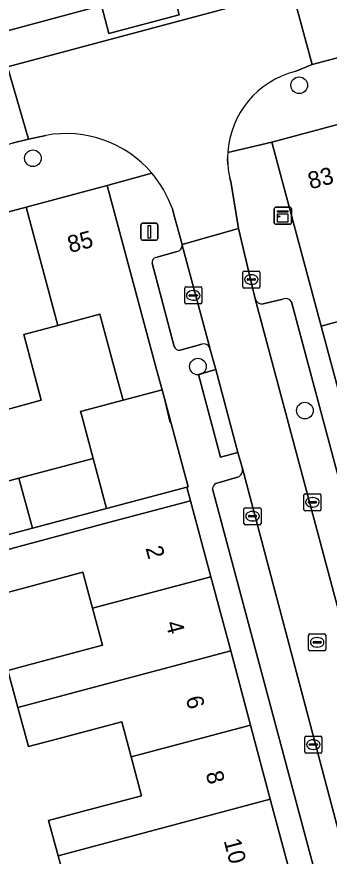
# Model space of a CAD drawing. Extents: x 162542 to 163147, y 380779 to 381521.
# Drawn here: x 162852.12 to 162870.48, y 381034.74 to 381084.07 of the extents above; entities that cross this region are included whole.
import ezdxf

# ---------------------------------------------------------------- set-up
doc = ezdxf.new("R2010")
doc.units = 0
for name, color, linetype in [('IMGEO_Boom', 7, 'Continuous'), ('IMGEO_Erf', 7, 'Continuous'), ('IMGEO_Kast', 7, 'Continuous'), ('IMGEO_Kolk', 7, 'Continuous'), ('IMGEO_Lichtmast', 7, 'Continuous'), ('IMGEO_Muur', 7, 'Continuous'), ('IMGEO_Pand', 7, 'Continuous'), ('IMGEO_Pand_nummerreeks', 7, 'Continuous'), ('IMGEO_Parkeervlak_open', 7, 'Continuous'), ('IMGEO_Rijbaan_lokaal_open', 7, 'Continuous'), ('IMGEO_Rioolput', 7, 'Continuous'), ('IMGEO_Voetpad_open', 7, 'Continuous')]:
    doc.layers.add(name, color=color, linetype=linetype)

msp = doc.modelspace()

# ---------------------------------------------------------------- linework, layer by layer
at = {"layer": 'IMGEO_Boom'}
for centre in [(162868.714, 381080.048), (162853.074, 381075.759), (162862.766, 381063.515), (162869.048, 381060.925)]:
    msp.add_circle(centre, 0.489, dxfattribs=at)
at = {"layer": 'IMGEO_Erf'}
for points in [[(162847.896, 381055.808), (162852.252, 381056.964), (162856.603, 381058.12), (162855.939, 381060.623), (162855.874, 381060.867), (162858.366, 381061.535), (162858.045, 381062.733), (162857.01, 381066.597), (162854.525, 381065.93), (162852.529, 381065.395), (162853.564, 381061.531), (162851.206, 381060.899)], [(162871.597, 381066.323), (162870, 381065.898), (162871.058, 381061.946)], [(162855.192, 381032.388), (162854.547, 381034.765), (162853.986, 381036.83), (162855.674, 381037.28), (162859.453, 381038.288), (162858.842, 381040.577), (162858.291, 381042.641), (162854.541, 381041.641), (162852.805, 381041.178), (162852.183, 381043.471), (162851.589, 381045.66), (162853.344, 381046.128), (162857.151, 381047.144), (162856.573, 381049.308), (162856.009, 381051.423), (162852.087, 381050.376), (162850.428, 381049.933), (162849.79, 381052.284), (162843.91, 381050.614), (162845.037, 381046.24), (162846.163, 381041.869), (162846.913, 381038.954), (162847.287, 381037.503), (162848.413, 381033.132)]]:
    msp.add_lwpolyline(points, dxfattribs=at)
at = {"layer": 'IMGEO_Kast'}
for p, q in [((162867.252, 381071.953), (162867.252, 381072.794)), ((162867.252, 381072.794), (162867.252, 381071.953)), ((162867.327, 381072.878), (162868.168, 381072.878)), ((162868.168, 381072.878), (162867.327, 381072.878)), ((162868.252, 381072.803), (162868.252, 381071.962)), ((162868.252, 381071.962), (162868.252, 381072.803)), ((162868.177, 381071.878), (162867.336, 381071.878)), ((162867.336, 381071.878), (162868.177, 381071.878))]:
    msp.add_line(p, q, dxfattribs=at)
for points in [[(162867.447, 381072.668), (162868.047, 381072.668), (162868.047, 381072.583), (162867.447, 381072.583), (162867.447, 381072.668)], [(162867.447, 381072.493), (162868.047, 381072.493), (162868.047, 381072.004), (162867.447, 381072.004), (162867.447, 381072.493)]]:
    msp.add_lwpolyline(points, dxfattribs=at)
msp.add_circle((162867.531, 381072.342), 0.0377, dxfattribs=at)
for centre, start, end in [((162867.33, 381072.8), 92.4484, 184.2845), ((162867.33, 381072.8), 92.4484, 184.2845), ((162868.174, 381072.8), 2.4484, 94.2845), ((162868.174, 381072.8), 2.4484, 94.2845), ((162867.33, 381071.956), 182.4484, 274.2845), ((162867.33, 381071.956), 182.4484, 274.2845), ((162868.174, 381071.956), 272.4484, 4.2845), ((162868.174, 381071.956), 272.4484, 4.2845)]:
    msp.add_arc(centre, 0.0779, start, end, dxfattribs=at)
at = {"layer": 'IMGEO_Kolk'}
for p, q in [((162865.402, 381068.203), (162865.402, 381069.055)), ((162865.477, 381069.129), (162866.329, 381069.129)), ((162865.704, 381068.672), (162866.102, 381068.672)), ((162865.89, 381068.909), (162865.915, 381068.909)), ((162866.403, 381069.055), (162866.403, 381068.203)), ((162862.062, 381068.197), (162862.914, 381068.197)), ((162865.661, 381068.623), (162865.661, 381068.635)), ((162866.099, 381068.586), (162865.701, 381068.586)), ((162865.913, 381068.349), (162865.888, 381068.349)), ((162866.145, 381068.635), (162866.145, 381068.623)), ((162861.987, 381067.271), (162861.987, 381068.123)), ((162862.246, 381067.691), (162862.246, 381067.703)), ((162862.684, 381067.654), (162862.286, 381067.654)), ((162862.289, 381067.74), (162862.687, 381067.74)), ((162862.475, 381067.977), (162862.5, 381067.977)), ((162862.73, 381067.703), (162862.73, 381067.691)), ((162862.988, 381068.123), (162862.988, 381067.271)), ((162866.329, 381068.129), (162865.477, 381068.129)), ((162862.914, 381067.197), (162862.062, 381067.197)), ((162862.498, 381067.417), (162862.473, 381067.417)), ((162868.988, 381055.112), (162868.988, 381055.964)), ((162869.063, 381056.038), (162869.915, 381056.038)), ((162869.476, 381055.818), (162869.501, 381055.818)), ((162869.989, 381055.964), (162869.989, 381055.112)), ((162869.247, 381055.532), (162869.247, 381055.544)), ((162869.685, 381055.495), (162869.287, 381055.495)), ((162869.29, 381055.581), (162869.688, 381055.581)), ((162869.731, 381055.544), (162869.731, 381055.532)), ((162865.47, 381054.293), (162865.47, 381055.145)), ((162865.545, 381055.219), (162866.397, 381055.219)), ((162865.958, 381054.999), (162865.983, 381054.999)), ((162866.471, 381055.145), (162866.471, 381054.293)), ((162869.915, 381055.038), (162869.063, 381055.038)), ((162869.499, 381055.258), (162869.474, 381055.258)), ((162865.729, 381054.713), (162865.729, 381054.725)), ((162866.167, 381054.676), (162865.769, 381054.676)), ((162865.772, 381054.762), (162866.17, 381054.762)), ((162865.981, 381054.439), (162865.956, 381054.439)), ((162866.213, 381054.725), (162866.213, 381054.713)), ((162866.397, 381054.219), (162865.545, 381054.219)), ((162869.044, 381040.87), (162869.044, 381041.722)), ((162869.119, 381041.796), (162869.971, 381041.796)), ((162869.532, 381041.576), (162869.557, 381041.576)), ((162870.045, 381041.722), (162870.045, 381040.87)), ((162869.303, 381041.29), (162869.303, 381041.302)), ((162869.741, 381041.253), (162869.343, 381041.253)), ((162869.346, 381041.339), (162869.744, 381041.339)), ((162869.555, 381041.016), (162869.53, 381041.016)), ((162869.787, 381041.302), (162869.787, 381041.29)), ((162869.971, 381040.796), (162869.119, 381040.796))]:
    msp.add_line(p, q, dxfattribs=at)
for points in [[(162865.402, 381068.203), (162865.402, 381069.055)], [(162865.477, 381069.129), (162866.329, 381069.129)], [(162866.403, 381069.055), (162866.403, 381068.203)], [(162862.062, 381068.197), (162862.914, 381068.197)], [(162861.987, 381067.271), (162861.987, 381068.123)], [(162862.988, 381068.123), (162862.988, 381067.271)], [(162866.329, 381068.129), (162865.477, 381068.129)], [(162862.914, 381067.197), (162862.062, 381067.197)], [(162868.988, 381055.112), (162868.988, 381055.964)], [(162869.063, 381056.038), (162869.915, 381056.038)], [(162869.989, 381055.964), (162869.989, 381055.112)], [(162865.47, 381054.293), (162865.47, 381055.145)], [(162865.545, 381055.219), (162866.397, 381055.219)], [(162866.471, 381055.145), (162866.471, 381054.293)], [(162869.915, 381055.038), (162869.063, 381055.038)], [(162866.397, 381054.219), (162865.545, 381054.219)], [(162869.044, 381040.87), (162869.044, 381041.722)], [(162869.119, 381041.796), (162869.971, 381041.796)], [(162870.045, 381041.722), (162870.045, 381040.87)], [(162869.971, 381040.796), (162869.119, 381040.796)]]:
    msp.add_lwpolyline(points, dxfattribs=at)
for centre, radius, start, end in [((162865.479, 381069.053), 0.0765, 91.552, 178.448), ((162865.479, 381069.053), 0.0765, 91.552, 178.448), ((162865.701, 381068.632), 0.0403, 85.8775, 175.7526), ((162866.106, 381068.634), 0.0386, 1.7309, 96.639), ((162866.327, 381069.053), 0.0765, 1.552, 88.448), ((162866.327, 381069.053), 0.0765, 1.552, 88.448), ((162862.064, 381068.121), 0.0765, 91.552, 178.448), ((162862.064, 381068.121), 0.0765, 91.552, 178.448), ((162862.912, 381068.121), 0.0765, 1.552, 88.448), ((162862.912, 381068.121), 0.0765, 1.552, 88.448), ((162865.479, 381068.205), 0.0765, 181.552, 268.448), ((162865.479, 381068.205), 0.0765, 181.552, 268.448), ((162865.698, 381068.622), 0.0366, 178.938, 274.7102), ((162866.102, 381068.629), 0.043, 264.8664, 352.4533), ((162866.327, 381068.205), 0.0765, 271.552, 358.448), ((162866.327, 381068.205), 0.0765, 271.552, 358.448), ((162862.286, 381067.7), 0.0403, 85.8775, 175.7526), ((162862.283, 381067.69), 0.0366, 178.938, 274.7102), ((162862.687, 381067.697), 0.043, 264.8664, 352.4533), ((162862.691, 381067.702), 0.0386, 1.7309, 96.639), ((162862.064, 381067.273), 0.0765, 181.552, 268.448), ((162862.064, 381067.273), 0.0765, 181.552, 268.448), ((162862.912, 381067.273), 0.0765, 271.552, 358.448), ((162862.912, 381067.273), 0.0765, 271.552, 358.448), ((162869.065, 381055.962), 0.0765, 91.552, 178.448), ((162869.065, 381055.962), 0.0765, 91.552, 178.448), ((162869.913, 381055.962), 0.0765, 1.552, 88.448), ((162869.913, 381055.962), 0.0765, 1.552, 88.448), ((162869.287, 381055.541), 0.0403, 85.8775, 175.7526), ((162869.284, 381055.531), 0.0366, 178.938, 274.7102), ((162869.688, 381055.538), 0.043, 264.8664, 352.4533), ((162869.692, 381055.543), 0.0386, 1.7309, 96.639), ((162865.547, 381055.143), 0.0765, 91.552, 178.448), ((162865.547, 381055.143), 0.0765, 91.552, 178.448), ((162866.395, 381055.143), 0.0765, 1.552, 88.448), ((162866.395, 381055.143), 0.0765, 1.552, 88.448), ((162869.065, 381055.114), 0.0765, 181.552, 268.448), ((162869.065, 381055.114), 0.0765, 181.552, 268.448), ((162869.913, 381055.114), 0.0765, 271.552, 358.448), ((162869.913, 381055.114), 0.0765, 271.552, 358.448), ((162865.769, 381054.722), 0.0403, 85.8775, 175.7526), ((162865.766, 381054.712), 0.0366, 178.938, 274.7102), ((162866.17, 381054.719), 0.043, 264.8664, 352.4533), ((162866.174, 381054.724), 0.0386, 1.7309, 96.639), ((162865.547, 381054.295), 0.0765, 181.552, 268.448), ((162865.547, 381054.295), 0.0765, 181.552, 268.448), ((162866.395, 381054.295), 0.0765, 271.552, 358.448), ((162866.395, 381054.295), 0.0765, 271.552, 358.448), ((162869.121, 381041.72), 0.0765, 91.552, 178.448), ((162869.121, 381041.72), 0.0765, 91.552, 178.448), ((162869.969, 381041.72), 0.0765, 1.552, 88.448), ((162869.969, 381041.72), 0.0765, 1.552, 88.448), ((162869.343, 381041.299), 0.0403, 85.8775, 175.7526), ((162869.34, 381041.289), 0.0366, 178.938, 274.7102), ((162869.744, 381041.296), 0.043, 264.8664, 352.4533), ((162869.748, 381041.301), 0.0386, 1.7309, 96.639), ((162869.121, 381040.872), 0.0765, 181.552, 268.448), ((162869.121, 381040.872), 0.0765, 181.552, 268.448), ((162869.969, 381040.872), 0.0765, 271.552, 358.448), ((162869.969, 381040.872), 0.0765, 271.552, 358.448)]:
    msp.add_arc(centre, radius, start, end, dxfattribs=at)
for centre, major_axis, ratio, start_param, end_param in [((162865.889, 381068.629), (-0.387, 0.002), 0.722429, 4.712389, 7.853982), ((162865.914, 381068.629), (-0.39, 0.002), 0.717154, 1.570796, 4.712389), ((162862.474, 381067.697), (-0.387, 0.002), 0.722429, 4.712389, 7.853982), ((162862.499, 381067.697), (-0.39, 0.002), 0.717154, 1.570796, 4.712389), ((162869.475, 381055.538), (-0.387, 0.002), 0.722429, 4.712389, 7.853982), ((162869.5, 381055.538), (-0.39, 0.002), 0.717154, 1.570796, 4.712389), ((162865.957, 381054.719), (-0.387, 0.002), 0.722429, 4.712389, 7.853982), ((162865.982, 381054.719), (-0.39, 0.002), 0.717154, 1.570796, 4.712389), ((162869.531, 381041.296), (-0.387, 0.002), 0.722429, 4.712389, 7.853982), ((162869.556, 381041.296), (-0.39, 0.002), 0.717154, 1.570796, 4.712389)]:
    msp.add_ellipse(centre, major_axis=major_axis, ratio=ratio, start_param=start_param, end_param=end_param, dxfattribs=at)
at = {"layer": 'IMGEO_Lichtmast'}
for p, q in [((162859.417, 381071.038), (162859.417, 381071.838)), ((162859.417, 381071.838), (162859.417, 381071.038)), ((162859.517, 381071.938), (162860.307, 381071.938)), ((162860.307, 381071.938), (162859.517, 381071.938)), ((162860.407, 381071.838), (162860.407, 381071.038)), ((162860.407, 381071.038), (162860.407, 381071.838)), ((162860.307, 381070.938), (162859.517, 381070.938)), ((162859.517, 381070.938), (162860.307, 381070.938))]:
    msp.add_line(p, q, dxfattribs=at)
msp.add_lwpolyline([(162859.837, 381071.813), (162859.987, 381071.813), (162859.987, 381071.063), (162859.837, 381071.063), (162859.837, 381071.813)], dxfattribs=at)
for centre, start, end in [((162859.517, 381071.838), 90, 180), ((162859.517, 381071.838), 90, 180), ((162860.307, 381071.838), 0, 90), ((162860.307, 381071.838), 360, 90), ((162859.517, 381071.038), 180, 270), ((162859.517, 381071.038), 180, 270), ((162860.307, 381071.038), 270, 0), ((162860.307, 381071.038), 270, 0)]:
    msp.add_arc(centre, 0.1, start, end, dxfattribs=at)
at = {"layer": 'IMGEO_Muur'}
msp.add_lwpolyline([(162860.655, 381062.149), (162861.114, 381060.224)], dxfattribs=at)
at = {"layer": 'IMGEO_Pand'}
for points in [[(162871.63, 381077.922), (162867.103, 381076.714), (162870, 381065.898), (162871.597, 381066.323), (162872.315, 381066.514), (162871.284, 381070.379), (162873.482, 381070.965)], [(162854.525, 381065.93), (162857.01, 381066.597), (162858.045, 381062.733), (162858.366, 381061.535), (162860.655, 381062.149), (162860.334, 381063.346), (162857.433, 381074.164), (162852.675, 381072.888)], [(162854.525, 381065.93), (162852.675, 381072.888), (162848.329, 381071.723), (162851.206, 381060.899), (162853.564, 381061.531), (162852.529, 381065.395)], [(162860.655, 381062.149), (162858.366, 381061.535), (162855.874, 381060.867), (162855.939, 381060.623), (162856.603, 381058.12), (162857.386, 381055.171), (162862.122, 381056.428), (162862.19, 381056.446)], [(162856.603, 381058.12), (162852.252, 381056.964), (162853.036, 381054.015), (162857.386, 381055.171)], [(162852.252, 381056.964), (162847.896, 381055.808), (162848.68, 381052.859), (162853.036, 381054.015)], [(162863.526, 381051.157), (162862.332, 381055.632), (162857.502, 381054.343), (162851.459, 381052.73), (162849.79, 381052.284), (162850.428, 381049.933), (162852.087, 381050.376), (162856.009, 381051.423), (162856.573, 381049.308)], [(162863.526, 381051.157), (162856.573, 381049.308), (162857.151, 381047.144), (162853.344, 381046.128), (162851.589, 381045.66), (162852.183, 381043.471), (162864.69, 381046.799)], [(162858.842, 381040.577), (162865.853, 381042.442), (162864.69, 381046.799), (162852.183, 381043.471), (162852.805, 381041.178), (162854.541, 381041.641), (162858.291, 381042.641)], [(162854.547, 381034.765), (162867.015, 381038.085), (162865.853, 381042.442), (162858.842, 381040.577), (162859.453, 381038.288), (162855.674, 381037.28), (162853.986, 381036.83)], [(162867.015, 381038.085), (162854.547, 381034.765), (162855.192, 381032.388), (162856.861, 381032.833), (162860.751, 381033.871), (162861.279, 381031.894), (162866.722, 381033.341), (162868.178, 381033.728)]]:
    msp.add_lwpolyline(points, close=True, dxfattribs=at)
at = {"layer": 'IMGEO_Parkeervlak_open'}
for points in [[(162875.371, 381087.503), (162905.759, 381095.626), (162907.674, 381096.138), (162922.875, 381100.201), (162922.391, 381102.163), (162907.148, 381098.095), (162874.876, 381089.481), (162866.655, 381087.296), (162861.251, 381085.851), (162861.656, 381084.179), (162857.529, 381083.089), (162857.097, 381084.74), (162829.44, 381077.293), (162824.507, 381075.999), (162813.905, 381073.131)], [(162813.721, 381070.983), (162851.581, 381081.128), (162868.302, 381085.609), (162875.371, 381087.503)], [(162863.464, 381064.612), (162861.841, 381070.65)], [(162861.55, 381070.276), (162860.287, 381069.926)], [(162860.077, 381069.583), (162861.374, 381064.691)], [(162866.129, 381067.494), (162874.485, 381036.215), (162874.762, 381035.155), (162874.883, 381034.536), (162874.916, 381034.366), (162875.5, 381031.389), (162877.298, 381022.222), (162877.455, 381021.493), (162877.62, 381020.908), (162887.481, 380984.235), (162888.386, 380980.871), (162890.133, 380974.374), (162901.555, 380931.634), (162901.838, 380930.972), (162901.876, 380930.848), (162901.98, 380930.5), (162901.957, 380930.656)], [(162867.759, 381067.479), (162866.598, 381067.197)], [(162879.625, 381021.207), (162879.415, 381022.016), (162879.319, 381022.406), (162879.144, 381023.334), (162876.936, 381034.701), (162876.741, 381035.545), (162876.464, 381036.645), (162868.265, 381067.311)], [(162861.719, 381064.475), (162862.988, 381064.828)], [(162872.262, 381030.754), (162871.637, 381033.921), (162865.379, 381057.517)], [(162865.093, 381057.007), (162863.812, 381056.641)], [(162863.623, 381056.326), (162869.619, 381033.902), (162872.201, 381021.07), (162882.251, 380983.223), (162896.332, 380930.722), (162896.579, 380929.758), (162896.835, 380929.036), (162897.228, 380928.095), (162898.683, 380924.706), (162898.786, 380924.4), (162898.843, 380924.15), (162902.951, 380908.79)]]:
    msp.add_lwpolyline(points, dxfattribs=at)
for centre, radius, start, end in [((162861.466, 381070.642), 0.375, 282.958, 1.2708), ((162860.355, 381069.649), 0.286, 103.7503, 193.296), ((162866.548, 381067.637), 0.442, 198.7934, 276.5175), ((162867.926, 381067.136), 0.382, 27.335, 115.931), ((162863.112, 381064.47), 0.379, 22.0235, 109.1611), ((162861.684, 381064.803), 0.33, 199.8669, 276.0328), ((162864.925, 381057.436), 0.461, 291.3324, 10.1015), ((162863.981, 381056.326), 0.358, 118.1394, 179.9331)]:
    msp.add_arc(centre, radius, start, end, dxfattribs=at)
at = {"layer": 'IMGEO_Rijbaan_lokaal_open'}
for points in [[(162906.341, 381091.119), (162906.488, 381091.158), (162906.998, 381091.296), (162905.759, 381095.626), (162875.371, 381087.503), (162868.302, 381085.609), (162869.48, 381081.274), (162871.174, 381081.717), (162871.254, 381081.738)], [(162851.855, 381076.637), (162852.809, 381076.882), (162851.581, 381081.128), (162813.721, 381070.983), (162814.901, 381066.703), (162815.604, 381066.881)], [(162866.129, 381067.494), (162865.157, 381071.634), (162861.83, 381070.69), (162861.841, 381070.65), (162863.464, 381064.612), (162863.489, 381064.521), (162863.824, 381063.336), (162865.102, 381058.472), (162865.379, 381057.517), (162871.637, 381033.921), (162874.883, 381034.536), (162874.762, 381035.155), (162874.485, 381036.215)]]:
    msp.add_lwpolyline(points, close=True, dxfattribs=at)
for points in [[(162868.468, 381080.86), (162869.48, 381081.274), (162868.302, 381085.609), (162851.581, 381081.128), (162852.809, 381076.882), (162853.828, 381077.1)], [(162864.518, 381075.411), (162864.507, 381075.741)], [(162861.266, 381072.777), (162861.286, 381072.703), (162861.348, 381072.461), (162861.83, 381070.69), (162865.157, 381071.634), (162864.718, 381074.276), (162864.708, 381074.311), (162864.698, 381074.345), (162864.669, 381074.457), (162864.642, 381074.569)]]:
    msp.add_lwpolyline(points, dxfattribs=at)
for centre, radius, start, end in [((162869.779, 381075.754), 5.272, 104.4005, 176.3083), ((162855.024, 381070.597), 6.612, 40.4174, 100.4219), ((162870.712, 381075.723), 6.206, 176.5841, 179.8361), ((162869.791, 381075.757), 5.285, 183.759, 192.9963), ((162855.031, 381070.602), 6.603, 19.2296, 40.424)]:
    msp.add_arc(centre, radius, start, end, dxfattribs=at)
at = {"layer": 'IMGEO_Rioolput'}
for p, q in [((162869.268, 381046.884), (162869.268, 381047.736)), ((162869.343, 381047.81), (162870.195, 381047.81)), ((162869.756, 381047.59), (162869.781, 381047.59)), ((162870.269, 381047.736), (162870.269, 381046.884)), ((162869.527, 381047.304), (162869.527, 381047.316)), ((162869.965, 381047.267), (162869.567, 381047.267)), ((162869.57, 381047.353), (162869.968, 381047.353)), ((162869.779, 381047.03), (162869.754, 381047.03)), ((162870.011, 381047.316), (162870.011, 381047.304)), ((162870.195, 381046.81), (162869.343, 381046.81))]:
    msp.add_line(p, q, dxfattribs=at)
for points in [[(162869.268, 381046.884), (162869.268, 381047.736)], [(162869.343, 381047.81), (162870.195, 381047.81)], [(162870.269, 381047.736), (162870.269, 381046.884)], [(162870.195, 381046.81), (162869.343, 381046.81)]]:
    msp.add_lwpolyline(points, dxfattribs=at)
for centre, radius, start, end in [((162869.345, 381047.734), 0.0765, 91.552, 178.448), ((162869.345, 381047.734), 0.0765, 91.552, 178.448), ((162870.193, 381047.734), 0.0765, 1.552, 88.448), ((162870.193, 381047.734), 0.0765, 1.552, 88.448), ((162869.567, 381047.313), 0.0403, 85.8775, 175.7526), ((162869.564, 381047.303), 0.0366, 178.938, 274.7102), ((162869.968, 381047.31), 0.043, 264.8664, 352.4533), ((162869.972, 381047.315), 0.0386, 1.7309, 96.639), ((162869.345, 381046.886), 0.0765, 181.552, 268.448), ((162869.345, 381046.886), 0.0765, 181.552, 268.448), ((162870.193, 381046.886), 0.0765, 271.552, 358.448), ((162870.193, 381046.886), 0.0765, 271.552, 358.448)]:
    msp.add_arc(centre, radius, start, end, dxfattribs=at)
for centre, major_axis, ratio, start_param, end_param in [((162869.755, 381047.31), (-0.387, 0.002), 0.722429, 4.712389, 7.853982), ((162869.78, 381047.31), (-0.39, 0.002), 0.717154, 1.570796, 4.712389)]:
    msp.add_ellipse(centre, major_axis=major_axis, ratio=ratio, start_param=start_param, end_param=end_param, dxfattribs=at)
at = {"layer": 'IMGEO_Voetpad_open'}
for points in [[(162813.905, 381073.131), (162824.507, 381075.999), (162824.218, 381077.039), (162829.156, 381078.395), (162829.44, 381077.293), (162857.097, 381084.74), (162857.529, 381083.089), (162861.656, 381084.179), (162861.251, 381085.851), (162866.655, 381087.296), (162874.876, 381089.481), (162907.148, 381098.095)], [(162864.518, 381076.093), (162867.103, 381076.714), (162871.63, 381077.922), (162876.074, 381079.108), (162880.519, 381080.294), (162884.963, 381081.48), (162889.408, 381082.666), (162893.852, 381083.852), (162898.297, 381085.038), (162902.741, 381086.224), (162907.185, 381087.409), (162909.899, 381088.134), (162911.688, 381088.611), (162914.414, 381089.326)], [(162871.254, 381081.738), (162871.174, 381081.717), (162869.48, 381081.274), (162868.468, 381080.86)], [(162853.828, 381077.1), (162852.809, 381076.882), (162851.855, 381076.637)], [(162891.804, 380984.13), (162890.629, 380988.534), (162889.486, 380992.819), (162888.416, 380996.831), (162887.571, 381000), (162887.241, 381001.237), (162886.035, 381005.76), (162884.891, 381010.046), (162883.7, 381014.511), (162882.539, 381018.864), (162881.378, 381023.219), (162880.217, 381027.572), (162879.055, 381031.927), (162877.894, 381036.28), (162876.732, 381040.635), (162875.571, 381044.988), (162874.41, 381049.342), (162873.249, 381053.695), (162872.056, 381058.167), (162871.805, 381059.159), (162871.058, 381061.946), (162870, 381065.898), (162867.103, 381076.714), (162864.518, 381076.093)], [(162864.507, 381075.741), (162864.518, 381075.411)], [(162839.552, 381069.37), (162843.975, 381070.556), (162848.329, 381071.723), (162852.675, 381072.888), (162857.433, 381074.164), (162860.058, 381074.884)], [(162860.058, 381074.884), (162857.433, 381074.164), (162860.334, 381063.346), (162860.655, 381062.149), (162862.19, 381056.446), (162862.122, 381056.428), (162862.332, 381055.632), (162863.526, 381051.157), (162864.69, 381046.799), (162865.853, 381042.442), (162867.015, 381038.085), (162868.178, 381033.728)], [(162864.642, 381074.569), (162864.669, 381074.457), (162864.698, 381074.345), (162864.708, 381074.311), (162864.718, 381074.276), (162865.157, 381071.634), (162866.129, 381067.494)], [(162861.841, 381070.65), (162861.83, 381070.69), (162861.348, 381072.461), (162861.286, 381072.703), (162861.266, 381072.777)], [(162860.287, 381069.926), (162861.55, 381070.276)], [(162861.374, 381064.691), (162860.077, 381069.583)], [(162866.598, 381067.197), (162867.759, 381067.479)], [(162868.265, 381067.311), (162876.464, 381036.645), (162876.741, 381035.545), (162876.936, 381034.701), (162879.144, 381023.334), (162879.319, 381022.406), (162879.415, 381022.016), (162879.625, 381021.207), (162892.108, 380974.822), (162903.319, 380932.863)], [(162862.988, 381064.828), (162861.719, 381064.475)], [(162865.379, 381057.517), (162865.102, 381058.472), (162864.088, 381058.196), (162862.804, 381063.04), (162863.824, 381063.336), (162863.489, 381064.521), (162863.464, 381064.612)], [(162863.812, 381056.641), (162865.093, 381057.007)], [(162851.459, 381052.73), (162857.502, 381054.343), (162862.332, 381055.632), (162862.122, 381056.428), (162857.386, 381055.171), (162853.036, 381054.015), (162848.68, 381052.859)], [(162896.332, 380930.722), (162882.251, 380983.223), (162872.201, 381021.07), (162869.619, 381033.902), (162863.623, 381056.326)]]:
    msp.add_lwpolyline(points, dxfattribs=at)
msp.add_lwpolyline([(162863.824, 381063.336), (162862.804, 381063.04), (162864.088, 381058.196), (162865.102, 381058.472)], close=True, dxfattribs=at)
for centre, radius, start, end in [((162869.779, 381075.754), 5.272, 104.4005, 176.3083), ((162855.024, 381070.597), 6.612, 40.4174, 100.4219), ((162870.712, 381075.723), 6.206, 176.5841, 179.8361), ((162869.791, 381075.757), 5.285, 183.759, 192.9963), ((162855.031, 381070.602), 6.603, 19.2296, 40.424), ((162861.466, 381070.642), 0.375, 282.958, 1.2708), ((162860.355, 381069.649), 0.286, 103.7503, 193.296), ((162866.548, 381067.637), 0.442, 198.7934, 276.5175), ((162867.926, 381067.136), 0.382, 27.335, 115.931), ((162863.112, 381064.47), 0.379, 22.0235, 109.1611), ((162861.684, 381064.803), 0.33, 199.8669, 276.0328), ((162864.925, 381057.436), 0.461, 291.3324, 10.1015), ((162863.981, 381056.326), 0.358, 118.1394, 179.9331)]:
    msp.add_arc(centre, radius, start, end, dxfattribs=at)

# ---------------------------------------------------------------- texts
at = {"layer": 'IMGEO_Pand_nummerreeks'}
for s, rotation, p in [('83', 14.9427, (162869.379, 381073.926)), ('85', 15.0096, (162855.253, 381070.184)), ('2', 284.9445, (162859.68, 381052.849)), ('4', 284.9445, (162860.857, 381048.435)), ('6', 284.9445, (162862.035, 381044.024)), ('8', 284.9445, (162863.213, 381039.609)), ('10', 284.9425, (162864.272, 381035.644))]:
    msp.add_text(s, height=1, rotation=rotation, dxfattribs=at).set_placement(p)

doc.saveas('drawing.dxf')
